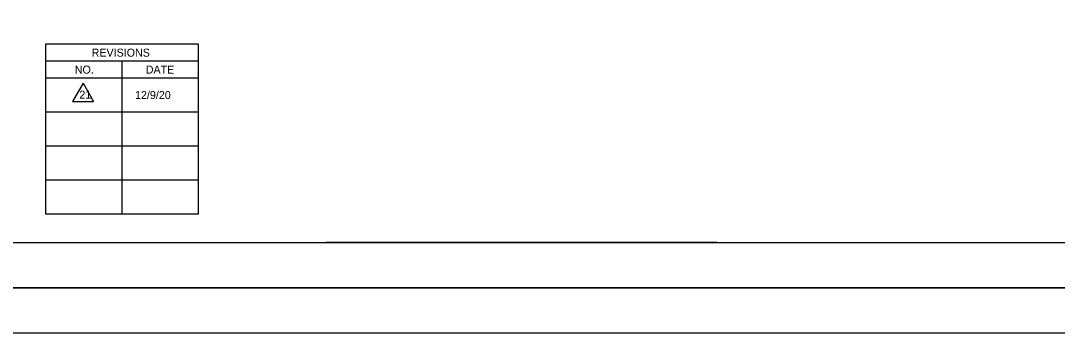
# Model space of a CAD drawing. Extents: x -2251 to 10196, y -13470 to 1199.
# Drawn here: x 8168 to 8738, y 49 to 221 of the extents above; entities that cross this region are included whole.
import ezdxf

# ---------------------------------------------------------------- set-up
doc = ezdxf.new("R2010")
doc.units = 0
for name, color, linetype in [('RD_SHT_Bndy', 7, 'Continuous'), ('RD_SHT_Iplotshp', 7, 'Continuous'), ('RD_SHT_Misc1', 7, 'Continuous'), ('RD_SHT_Snap', 7, 'Continuous'), ('RD_SHT_TX', 7, 'Continuous')]:
    doc.layers.add(name, color=color, linetype=linetype)

msp = doc.modelspace()

# ---------------------------------------------------------------- linework, layer by layer
at = {"layer": 'RD_SHT_Bndy'}
for p, q in [((7603.1, 99.35), (9278.1, 99.35)), ((8550.94, 99.35), (8336.06, 99.35)), ((9291.65, 74.35), (7531.65, 74.35)), ((9291.6, 49.3), (7531.6, 49.35))]:
    msp.add_line(p, q, dxfattribs=at)
at = {"layer": 'RD_SHT_Iplotshp'}
msp.add_lwpolyline([(7496.65, 1174.35), (9296.65, 1174.35), (9296.65, 74.35), (7496.65, 74.35)], close=True, dxfattribs=at)
at = {"layer": 'RD_SHT_Misc1'}
msp.add_lwpolyline([(9296.65, 74.35), (9296.68, 1174.35), (7596.68, 1174.4), (7596.65, 74.4)], close=True, dxfattribs=at)
at = {"layer": 'RD_SHT_Snap'}
msp.add_lwpolyline([(7508.15, 1174.35), (9308.15, 1174.35), (9308.15, 74.35), (7508.15, 74.35)], close=True, dxfattribs=at)
at = {"layer": 'RD_SHT_TX'}
for p, q in [((8265.94, 208.44), (8181.94, 208.44)), ((8181.94, 208.44), (8181.94, 114.95)), ((8265.94, 114.95), (8265.94, 208.44)), ((8265.94, 199.09), (8181.94, 199.09)), ((8223.94, 114.95), (8223.94, 199.09)), ((8265.94, 189.75), (8181.94, 189.75)), ((8202.5, 186.96), (8196.8, 176.82)), ((8202.5, 186.96), (8208.19, 176.82)), ((8196.8, 176.82), (8208.19, 176.82)), ((8265.94, 171.05), (8181.94, 171.05)), ((8265.94, 152.35), (8181.94, 152.35)), ((8265.94, 133.65), (8181.94, 133.65)), ((8265.94, 114.95), (8181.94, 114.95))]:
    msp.add_line(p, q, dxfattribs=at)

# ---------------------------------------------------------------- texts
for s, height, rotation, p in [('REVISIONS', 4.4, 360, (8207.23, 201.57)), ('NO.', 4.4, 360, (8197.97, 192.22)), ('DATE', 4.408, 359.7246, (8236.97, 192.25))]:
    msp.add_text(s, height=height, rotation=rotation, dxfattribs=at).set_placement(p)
for s, p in [('21', (8200.48, 178.46)), ('12/9/20', (8231.09, 178.28))]:
    msp.add_text(s, height=4.4, dxfattribs=at).set_placement(p)

doc.saveas('drawing.dxf')
